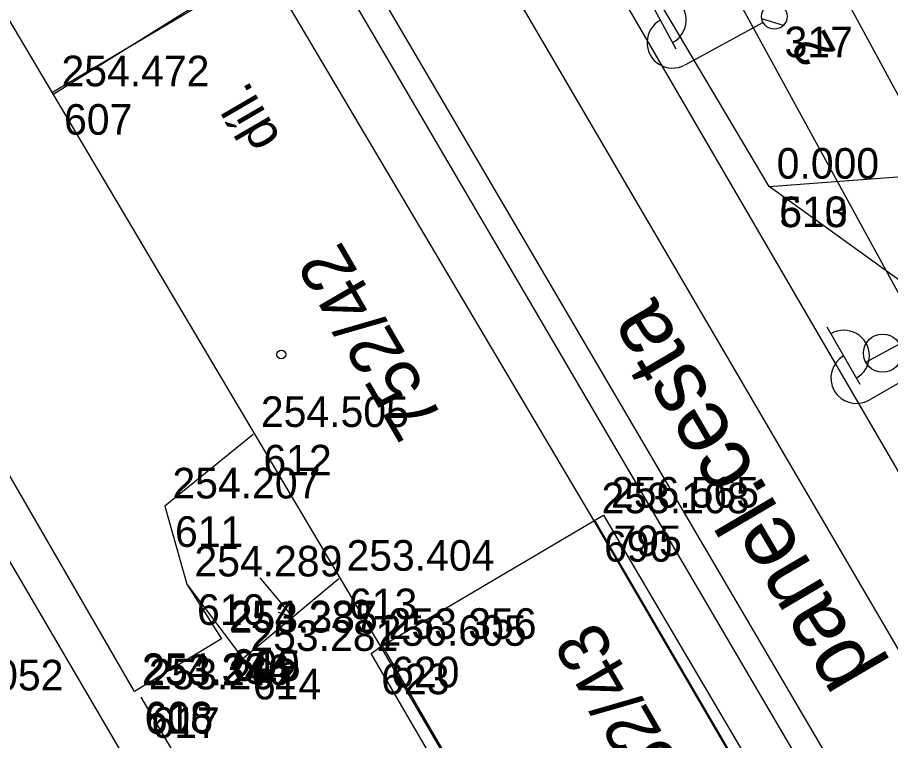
# Model space of a CAD drawing. Extents: x -496688 to -495455, y -1089309 to -1088026.
# Drawn here: x -496017.77 to -495983.54, y -1088551.81 to -1088523.46 of the extents above; entities that cross this region are included whole.
import ezdxf

# ---------------------------------------------------------------- set-up
doc = ezdxf.new("R2010")
doc.units = 0
for name, color, linetype in [('Vrstva 1', 7, 'Continuous'), ('Vrstva 12', 7, 'Continuous'), ('Vrstva 13', 7, 'Continuous'), ('Vrstva 16', 7, 'Continuous'), ('Vrstva 17', 7, 'Continuous'), ('Vrstva 23', 7, 'Continuous'), ('Vrstva 25', 7, 'Continuous'), ('Vrstva 47', 7, 'Continuous'), ('Vrstva 51', 7, 'Continuous'), ('Vrstva 55', 7, 'Continuous'), ('Vrstva 56', 7, 'Continuous'), ('Vrstva 57', 7, 'Continuous'), ('Vrstva 59', 7, 'Continuous'), ('Vrstva 60', 7, 'Continuous'), ('Vrstva 61', 7, 'Continuous')]:
    doc.layers.add(name, color=color, linetype=linetype)

msp = doc.modelspace()

# ---------------------------------------------------------------- linework, layer by layer
at = {"layer": 'Vrstva 1'}
for points in [[(-495860.009, -1088695.696), (-495879.111, -1088671.4), (-495889.727, -1088657.952), (-495895.948, -1088650.027), (-495908.172, -1088634.454), (-495920.247, -1088619.061), (-495928.37, -1088608.7), (-495943.31, -1088589.65), (-495946.89, -1088584.98), (-495957.87, -1088569.42), (-495971.21, -1088547.86), (-495978.61, -1088535.04), (-495988.2, -1088517.33), (-495993.92, -1088506.2), (-495995.29, -1088503.47), (-496002.91, -1088487.94)], [(-495941.228, -1088612.636), (-495960.706, -1088579.532), (-495969.885, -1088563.939), (-495982.474, -1088542.537), (-495998.352, -1088515.291)], [(-495994.162, -1088583.605), (-496001.925, -1088571.928), (-496007.411, -1088562.975), (-496027.558, -1088528.593)]]:
    msp.add_lwpolyline(points, dxfattribs=at)
at = {"layer": 'Vrstva 12'}
msp.add_lwpolyline([(-496008.524, -1088539.814), (-496011.993, -1088542.615), (-496011.13, -1088545.673), (-496009.772, -1088547.823), (-496013.186, -1088549.888), (-496031.856, -1088517.592), (-496037.029, -1088507.683), (-496034.717, -1088499.613), (-496026.048, -1088513.75), (-496024.403, -1088512.92)], dxfattribs=at)
at = {"layer": 'Vrstva 13'}
msp.add_line((-496008.271, -1088545.424), (-496006.99, -1088546.96), dxfattribs=at)
for points in [[(-496011.13, -1088545.673), (-496008.937, -1088548.592), (-496005.169, -1088545.449)], [(-496007.541, -1088546.768), (-496006.99, -1088546.96), (-496007.08, -1088546.384)]]:
    msp.add_lwpolyline(points, dxfattribs=at)
at = {"layer": 'Vrstva 16'}
msp.add_lwpolyline([(-495997.849, -1088558.025), (-496005.598, -1088562.552), (-496012.919, -1088550.1)], dxfattribs=at)
at = {"layer": 'Vrstva 17'}
msp.add_lwpolyline([(-496095, -1088344.78), (-496090.4, -1088338.56), (-496087.52, -1088339.34), (-496079.62, -1088343.92), (-496077.74, -1088344.53), (-496072.27, -1088346.17), (-496070.01, -1088346.79), (-496055.26, -1088381.39), (-496028.35, -1088443.67), (-496017.15, -1088468.64), (-496004.62, -1088495.93), (-495995.82, -1088511.25), (-495975.79, -1088547.86), (-495946.8, -1088592.09), (-495933.46, -1088582.38), (-495946.67, -1088555.94), (-495952.97, -1088543.38), (-495959.99, -1088527.36), (-495989.63, -1088458.09), (-496005.03, -1088422.44), (-496022.96, -1088381.24), (-496041.83, -1088337.51), (-496069.73, -1088316.93)], dxfattribs=at)
at = {"layer": 'Vrstva 23'}
for points in [[(-495974.045, -1088579.399), (-495982.418, -1088584.284), (-495997.256, -1088558.819), (-496003.517, -1088548.12), (-496034.293, -1088496.252), (-496025.968, -1088491.27), (-495995.168, -1088543.196), (-495974.045, -1088579.399)], [(-496016.343, -1088526.457), (-496008.141, -1088521.324)], [(-496003.517, -1088548.12), (-495995.168, -1088543.196)], [(-495995.168, -1088543.196), (-495994.796, -1088542.976), (-495988.499, -1088553.653), (-495988.912, -1088553.916)], [(-495997.256, -1088558.819), (-495997.66, -1088559.09), (-496003.906, -1088548.391), (-496003.517, -1088548.12)]]:
    msp.add_lwpolyline(points, dxfattribs=at)
at = {"layer": 'Vrstva 25'}
for p, q in [((-495991.941, -1088524.709), (-495993.179, -1088522.423)), ((-495988.53, -1088523.658), (-495991.607, -1088525.325)), ((-495987.734, -1088523.771), (-495988.577, -1088523.52)), ((-495984.724, -1088537.853), (-495986.024, -1088535.602)), ((-495981.343, -1088536.71), (-495984.374, -1088538.46))]:
    msp.add_line(p, q, dxfattribs=at)
msp.add_circle((-495988.09, -1088523.42), 0.5, dxfattribs=at)
msp.add_circle((-495988.09, -1088523.42), 0.5, dxfattribs=at)
for centre, start, end in [((-495992.549, -1088523.56), 297.7331, 119.1382), ((-495992.084, -1088524.445), 118.4356, 298.4356), ((-495985.364, -1088536.721), 299.292, 120.6971), ((-495984.874, -1088537.594), 119.9945, 299.9945)]:
    msp.add_arc(centre, 1, start, end, dxfattribs=at)
at = {"layer": 'Vrstva 47'}
msp.add_line((-495984.508, -1088536.978), (-495982.309, -1088535.788), dxfattribs=at)
msp.add_circle((-495983.848, -1088536.621), 0.75, dxfattribs=at)
at = {"layer": 'Vrstva 51'}
msp.add_lwpolyline([(-495977.447, -1088558.133), (-495981.17, -1088560.671), (-496005.397, -1088519.367), (-496022.661, -1088489.693), (-496025.004, -1088485.709), (-496027.464, -1088481.551), (-496045.275, -1088451.173), (-496063.404, -1088419.387), (-496086.159, -1088381.351), (-496097.371, -1088363.41), (-496092.898, -1088360.245), (-496082.247, -1088379.121), (-496059.799, -1088417.46), (-496050.414, -1088433.44), (-496038.244, -1088454.083), (-496022.567, -1088481.185), (-496019.429, -1088486.595), (-496001.625, -1088516.799), (-495977.447, -1088558.133)], dxfattribs=at)
at = {"layer": 'Vrstva 55'}
for p, q in [((-496008.04, -1088521.45), (-496016.39, -1088526.4)), ((-495995.16, -1088543.16), (-495988.89, -1088553.88)), ((-495997.24, -1088558.8), (-496003.48, -1088548.04))]:
    msp.add_line(p, q, dxfattribs=at)
for points in [[(-495954.14, -1088589.68), (-495962.8, -1088574.76), (-495975.81, -1088551.75), (-495980.15, -1088535.95), (-495988.3, -1088530.08), (-496096.94, -1088347.2)], [(-496107.5, -1088361.45), (-496090.31, -1088376.63), (-495964.02, -1088592.03), (-495954.14, -1088589.68)]]:
    msp.add_lwpolyline(points, dxfattribs=at)
at = {"layer": 'Vrstva 56'}
msp.add_line((-495988.3, -1088530.08), (-495950.27, -1088527.28), dxfattribs=at)
at = {"layer": 'Vrstva 59'}
msp.add_circle((-496007.424, -1088536.672), 0.175, dxfattribs=at)
at = {"layer": 'Vrstva 60'}
for p, q in [((-496016.343, -1088526.457), (-496016.343, -1088526.457)), ((-496016.343, -1088526.457), (-496016.343, -1088526.457)), ((-495988.3, -1088530.08), (-495988.3, -1088530.08)), ((-495988.3, -1088530.08), (-495988.3, -1088530.08)), ((-495983.848, -1088536.621), (-495983.848, -1088536.621)), ((-495983.848, -1088536.621), (-495983.848, -1088536.621)), ((-496008.524, -1088539.814), (-496008.524, -1088539.814)), ((-496008.524, -1088539.814), (-496008.524, -1088539.814)), ((-496011.993, -1088542.615), (-496011.993, -1088542.615)), ((-496011.993, -1088542.615), (-496011.993, -1088542.615)), ((-495995.168, -1088543.196), (-495995.168, -1088543.196)), ((-495995.168, -1088543.196), (-495995.168, -1088543.196)), ((-495994.796, -1088542.976), (-495994.796, -1088542.976)), ((-495994.796, -1088542.976), (-495994.796, -1088542.976)), ((-496011.13, -1088545.673), (-496011.13, -1088545.673)), ((-496011.13, -1088545.673), (-496011.13, -1088545.673)), ((-496005.169, -1088545.449), (-496005.169, -1088545.449)), ((-496005.169, -1088545.449), (-496005.169, -1088545.449)), ((-496009.772, -1088547.823), (-496009.772, -1088547.823)), ((-496009.772, -1088547.823), (-496009.772, -1088547.823)), ((-496009.745, -1088547.871), (-496009.745, -1088547.871)), ((-496009.745, -1088547.871), (-496009.745, -1088547.871)), ((-496003.906, -1088548.391), (-496003.906, -1088548.391)), ((-496003.906, -1088548.391), (-496003.906, -1088548.391)), ((-496003.517, -1088548.12), (-496003.517, -1088548.12)), ((-496003.517, -1088548.12), (-496003.517, -1088548.12)), ((-496008.937, -1088548.592), (-496008.937, -1088548.592)), ((-496008.937, -1088548.592), (-496008.937, -1088548.592)), ((-496013.186, -1088549.888), (-496013.186, -1088549.888)), ((-496013.186, -1088549.888), (-496013.186, -1088549.888)), ((-496013.173, -1088549.936), (-496013.173, -1088549.936)), ((-496013.173, -1088549.936), (-496013.173, -1088549.936)), ((-496012.919, -1088550.1), (-496012.919, -1088550.1)), ((-496012.919, -1088550.1), (-496012.919, -1088550.1))]:
    msp.add_line(p, q, dxfattribs=at)

# ---------------------------------------------------------------- texts
at = {"layer": 'Vrstva 23'}
msp.add_text('díl.', height=1.5, rotation=120.2286, dxfattribs=at).set_placement((-496007.421, -1088528.192))
at = {"layer": 'Vrstva 25'}
msp.add_text('2', height=1.5, rotation=118.4356, dxfattribs=at).set_placement((-495985.635, -1088524.824))
at = {"layer": 'Vrstva 51'}
msp.add_text('panel.cesta', height=2.5, rotation=120.3939, dxfattribs=at).set_placement((-495984.14, -1088549.124))
at = {"layer": 'Vrstva 57'}
for s, p in [('752/42', (-496001.019, -1088539.236)), ('752/43', (-495990.956, -1088554.105))]:
    msp.add_text(s, height=2, rotation=120.1904, dxfattribs=at).set_placement(p)
at = {"layer": 'Vrstva 60'}
for s, p in [('317', (-495987.69, -1088525.02)), ('607', (-496015.943, -1088528.057)), ('607', (-496015.943, -1088528.057)), ('510', (-495987.9, -1088531.68)), ('613', (-495987.9, -1088531.68)), ('612', (-496008.124, -1088541.414)), ('612', (-496008.124, -1088541.414)), ('611', (-496011.593, -1088544.215)), ('611', (-496011.593, -1088544.215)), ('690', (-495994.768, -1088544.796)), ('690', (-495994.768, -1088544.796)), ('795', (-495994.396, -1088544.576)), ('795', (-495994.396, -1088544.576)), ('613', (-496004.769, -1088547.049)), ('613', (-496004.769, -1088547.049)), ('610', (-496010.73, -1088547.273)), ('610', (-496010.73, -1088547.273)), ('609', (-496009.372, -1088549.423)), ('609', (-496009.372, -1088549.423)), ('615', (-496009.345, -1088549.471)), ('615', (-496009.345, -1088549.471)), ('623', (-496003.506, -1088549.991)), ('623', (-496003.506, -1088549.991)), ('620', (-496003.117, -1088549.72)), ('620', (-496003.117, -1088549.72)), ('614', (-496008.537, -1088550.192)), ('614', (-496008.537, -1088550.192)), ('608', (-496012.786, -1088551.488)), ('608', (-496012.786, -1088551.488)), ('616', (-496012.773, -1088551.536)), ('616', (-496012.773, -1088551.536)), ('617', (-496012.519, -1088551.7)), ('617', (-496012.519, -1088551.7))]:
    msp.add_text(s, height=1.2, dxfattribs=at).set_placement(p)
at = {"layer": 'Vrstva 61'}
for s, p in [('254.472', (-496016.043, -1088526.157)), ('254.472', (-496016.043, -1088526.157)), ('0.000', (-495988, -1088529.78)), ('0.000', (-495988, -1088529.78)), ('254.505', (-496008.224, -1088539.514)), ('254.505', (-496008.224, -1088539.514)), ('254.207', (-496011.693, -1088542.315)), ('254.207', (-496011.693, -1088542.315)), ('256.565', (-495994.496, -1088542.676)), ('256.565', (-495994.496, -1088542.676)), ('253.108', (-495994.868, -1088542.896)), ('253.108', (-495994.868, -1088542.896)), ('253.404', (-496004.869, -1088545.149)), ('253.404', (-496004.869, -1088545.149)), ('254.289', (-496010.83, -1088545.373)), ('254.289', (-496010.83, -1088545.373)), ('254.237', (-496009.472, -1088547.523)), ('254.237', (-496009.472, -1088547.523)), ('253.385', (-496009.445, -1088547.571)), ('253.385', (-496009.445, -1088547.571)), ('253.356', (-496003.217, -1088547.82)), ('253.356', (-496003.217, -1088547.82)), ('256.605', (-496003.606, -1088548.091)), ('256.605', (-496003.606, -1088548.091)), ('253.281', (-496008.637, -1088548.292)), ('253.281', (-496008.637, -1088548.292)), ('254.334', (-496012.886, -1088549.588)), ('254.334', (-496012.886, -1088549.588)), ('253.246', (-496012.873, -1088549.636)), ('253.246', (-496012.873, -1088549.636)), ('253.052', (-496021.768, -1088549.841)), ('253.052', (-496021.768, -1088549.841)), ('253.262', (-496012.619, -1088549.8)), ('253.262', (-496012.619, -1088549.8))]:
    msp.add_text(s, height=1.2, dxfattribs=at).set_placement(p)

doc.saveas('drawing.dxf')
